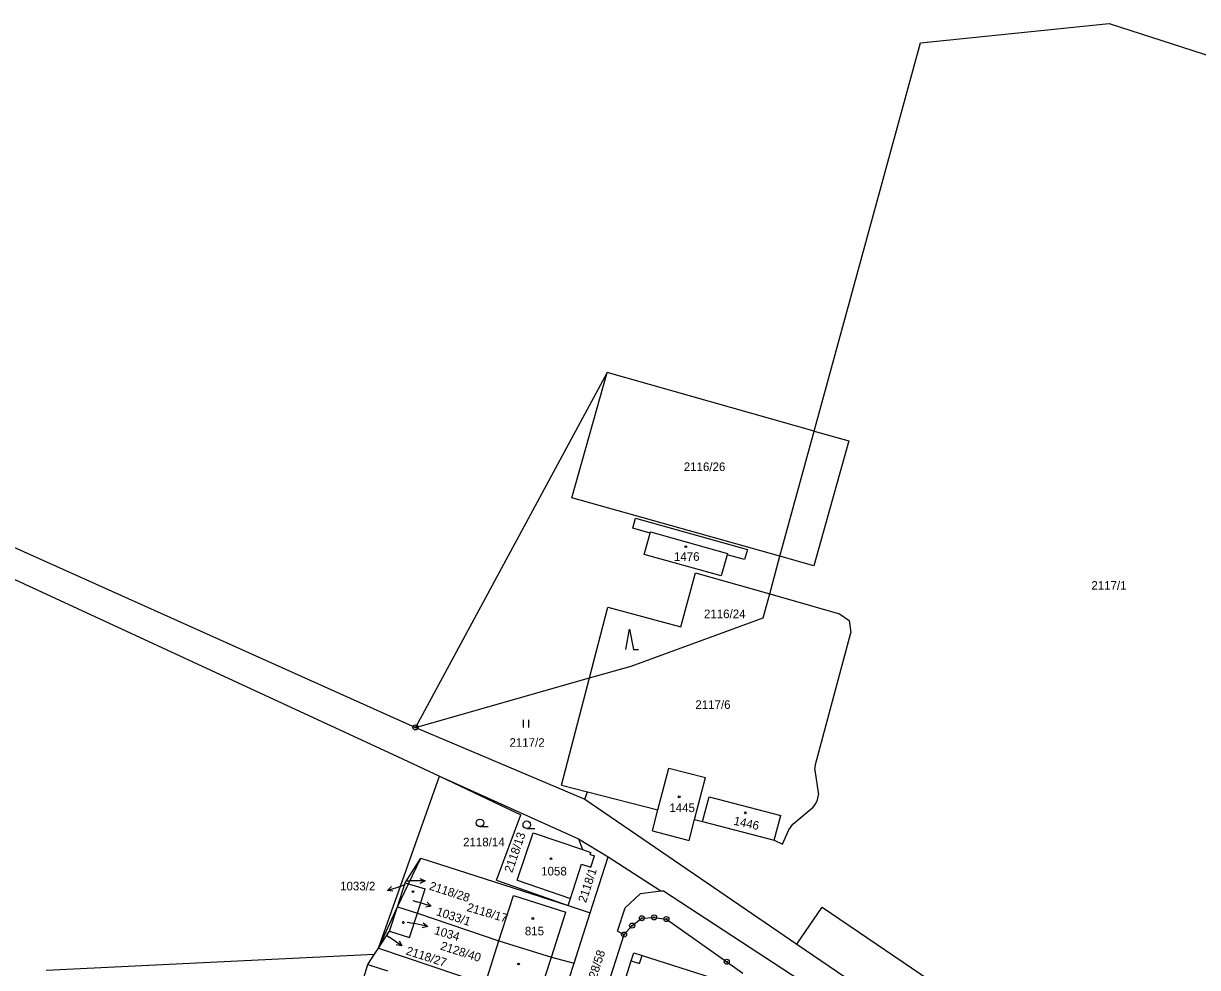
# Model space of a CAD drawing. Extents: x -763205 to -760228, y -1155311 to -1152844.
# Drawn here: x -762148.3 to -761916.2, y -1154476.2 to -1154289.6 of the extents above; entities that cross this region are included whole.
import ezdxf

# ---------------------------------------------------------------- set-up
doc = ezdxf.new("R2010")
doc.units = 0
for name, color, linetype in [('Vrstva 1', 7, 'Continuous'), ('Vrstva 16', 7, 'Continuous'), ('Vrstva 18', 7, 'Continuous'), ('Vrstva 19', 7, 'Continuous'), ('Vrstva 24', 7, 'Continuous'), ('Vrstva 25', 7, 'Continuous'), ('Vrstva 4', 7, 'Continuous'), ('Vrstva 6', 7, 'Continuous')]:
    doc.layers.add(name, color=color, linetype=linetype)

msp = doc.modelspace()

# ---------------------------------------------------------------- linework, layer by layer
at = {"layer": 'Vrstva 1'}
for p, q in [((-761971.01, -1154293.36), (-761933.7, -1154289.56)), ((-761933.7, -1154289.56), (-761883.59, -1154305.79)), ((-761991.99, -1154370.14), (-761971.01, -1154293.36)), ((-762032.89, -1154358.56), (-762070.82, -1154428.75)), ((-761991.99, -1154370.14), (-762032.89, -1154358.56)), ((-761991.99, -1154370.14), (-761985.14, -1154372.08)), ((-761985.14, -1154372.08), (-761992.04, -1154396.78)), ((-762172.22, -1154383.23), (-762070.82, -1154428.75)), ((-762174.33, -1154388.26), (-762074.34, -1154434.53)), ((-762027.85, -1154389.36), (-762027.31, -1154387.38)), ((-762027.31, -1154387.38), (-762005.2, -1154393.59)), ((-762024.42, -1154390.32), (-762027.85, -1154389.36)), ((-762025.6, -1154394.55), (-762024.42, -1154390.32)), ((-762005.2, -1154393.59), (-762005.76, -1154395.55)), ((-762010.4, -1154398.8), (-762025.6, -1154394.55)), ((-762009.18, -1154394.6), (-762010.4, -1154398.8)), ((-762005.76, -1154395.55), (-762009.18, -1154394.6)), ((-762000.79, -1154402.35), (-761998.76, -1154394.9)), ((-761992.04, -1154396.78), (-761998.76, -1154394.9)), ((-762018.35, -1154408.88), (-762015.45, -1154398.18)), ((-762015.45, -1154398.18), (-762000.79, -1154402.35)), ((-762002.06, -1154407.07), (-762000.79, -1154402.35)), ((-762000.79, -1154402.35), (-761992.75, -1154404.65)), ((-762036.4, -1154418.96), (-762032.76, -1154405)), ((-762032.76, -1154405), (-762018.35, -1154408.88)), ((-761992.75, -1154404.65), (-761986.98, -1154406.28)), ((-762028.17, -1154416.63), (-762002.06, -1154407.07)), ((-761986.98, -1154406.28), (-761985.1, -1154407.58)), ((-761985.1, -1154407.58), (-761984.75, -1154410.05)), ((-761991.76, -1154436.1), (-761984.75, -1154410.05)), ((-762036.4, -1154418.96), (-762028.17, -1154416.63)), ((-762070.82, -1154428.75), (-762036.4, -1154418.96)), ((-762041.93, -1154440.17), (-762036.4, -1154418.96)), ((-762070.82, -1154428.75), (-762063.59, -1154431.81)), ((-762063.59, -1154431.81), (-762037.3, -1154442.95)), ((-762074.34, -1154434.53), (-762066.06, -1154438.36)), ((-762022.87, -1154445.06), (-762020.7, -1154436.8)), ((-762020.7, -1154436.8), (-762013.48, -1154438.66)), ((-761991.88, -1154437.21), (-761991.76, -1154436.1)), ((-761991.88, -1154437.21), (-761991.69, -1154438.49)), ((-762078.1, -1154472.4), (-762066.06, -1154438.36)), ((-762066.06, -1154438.36), (-762038.59, -1154450.77)), ((-762066.06, -1154438.36), (-762049.97, -1154446.01)), ((-762015.66, -1154446.96), (-762013.48, -1154438.66)), ((-761991.69, -1154438.49), (-761991.17, -1154442.05)), ((-762041.93, -1154440.17), (-762036.79, -1154441.48)), ((-762037.3, -1154442.95), (-762036.79, -1154441.48)), ((-762036.79, -1154441.48), (-762022.87, -1154445.06)), ((-761991.36, -1154443.04), (-761991.17, -1154442.05)), ((-762037.3, -1154442.95), (-761995.41, -1154471.6)), ((-762014.08, -1154447.37), (-762012.78, -1154442.49)), ((-762012.78, -1154442.49), (-761998.61, -1154446.18)), ((-761996.19, -1154447.89), (-761992.19, -1154444.49)), ((-761992.19, -1154444.49), (-761991.7, -1154443.8)), ((-761991.7, -1154443.8), (-761991.36, -1154443.04)), ((-762054.79, -1154458.95), (-762049.97, -1154446.01)), ((-762023.96, -1154449.21), (-762022.87, -1154445.06)), ((-762016.74, -1154451.08), (-762015.66, -1154446.96)), ((-762015.66, -1154446.96), (-762014.08, -1154447.37)), ((-761999.9, -1154451.05), (-761998.61, -1154446.18)), ((-762023.96, -1154449.21), (-762016.74, -1154451.08)), ((-762014.08, -1154447.37), (-761999.9, -1154451.05)), ((-761998.26, -1154451.83), (-761997.03, -1154449)), ((-761997.03, -1154449), (-761996.19, -1154447.89)), ((-762050.72, -1154458.95), (-762047.57, -1154449.62)), ((-762047.57, -1154449.62), (-762037.82, -1154452.91)), ((-762038.59, -1154450.77), (-762037.82, -1154452.91)), ((-762038.59, -1154450.77), (-762032.7, -1154454.32)), ((-761999.9, -1154451.05), (-761998.26, -1154451.83)), ((-762037.82, -1154452.91), (-762036.14, -1154453.48)), ((-762036.27, -1154453.86), (-762036.14, -1154453.48)), ((-762036.27, -1154453.86), (-762035.42, -1154454.14)), ((-762072.82, -1154459.45), (-762069.75, -1154454.61)), ((-762069.75, -1154454.61), (-762040.64, -1154463.97)), ((-762040.18, -1154462.56), (-762037.99, -1154455.79)), ((-762037.99, -1154455.79), (-762036.17, -1154456.4)), ((-762036.26, -1154465.38), (-762032.7, -1154454.32)), ((-762036.17, -1154456.4), (-762035.42, -1154454.14)), ((-762032.7, -1154454.32), (-762022.3, -1154461.09)), ((-762074.34, -1154464.2), (-762072.82, -1154459.45)), ((-762072.82, -1154459.45), (-762072.16, -1154459.65)), ((-762072.16, -1154459.65), (-762068.86, -1154460.64)), ((-762070.43, -1154465.46), (-762068.86, -1154460.64)), ((-762054.79, -1154458.95), (-762040.64, -1154463.97)), ((-762050.72, -1154458.95), (-762040.18, -1154462.56)), ((-762054.32, -1154470.92), (-762051.45, -1154461.98)), ((-762051.45, -1154461.98), (-762041.06, -1154465.29)), ((-762040.64, -1154463.97), (-762040.18, -1154462.56)), ((-762029.37, -1154464.44), (-762026.31, -1154461.58)), ((-762026.31, -1154461.58), (-762022.3, -1154461.09)), ((-762022.3, -1154461.09), (-762021.78, -1154461.03)), ((-762021.78, -1154461.03), (-761993.08, -1154479.83)), ((-762075.91, -1154469.04), (-762074.34, -1154464.2)), ((-762074.34, -1154464.2), (-762070.43, -1154465.46)), ((-762071.99, -1154470.31), (-762070.43, -1154465.46)), ((-762070.43, -1154465.46), (-762054.32, -1154470.92)), ((-762043.94, -1154474.2), (-762041.06, -1154465.29)), ((-762040.64, -1154463.97), (-762036.26, -1154465.38)), ((-762039.47, -1154475.38), (-762036.26, -1154465.38)), ((-762030.85, -1154469.03), (-762029.37, -1154464.44)), ((-761995.41, -1154471.6), (-761990.45, -1154464.32)), ((-761990.45, -1154464.32), (-761965.57, -1154481.15)), ((-762029.58, -1154469.7), (-762027.97, -1154467.93)), ((-762027.97, -1154467.93), (-762026.04, -1154466.47)), ((-762026.04, -1154466.47), (-762023.64, -1154466.31)), ((-762023.64, -1154466.31), (-762021.21, -1154466.63)), ((-762021.21, -1154466.63), (-762009.29, -1154475.08)), ((-762078.1, -1154472.4), (-762075.91, -1154469.04)), ((-762075.91, -1154469.04), (-762071.99, -1154470.31)), ((-762038.41, -1154497.2), (-762029.58, -1154469.7)), ((-762030.85, -1154469.03), (-762029.58, -1154469.7)), ((-762078.87, -1154473.58), (-762078.1, -1154472.4)), ((-762078.1, -1154472.4), (-762057.06, -1154479.48)), ((-762057.06, -1154479.48), (-762054.32, -1154470.92)), ((-762054.32, -1154470.92), (-762043.94, -1154474.2)), ((-761995.41, -1154471.6), (-761970.57, -1154488.49)), ((-762143.79, -1154476.77), (-762078.87, -1154473.58)), ((-762080.22, -1154475.64), (-762078.87, -1154473.58)), ((-762046.73, -1154482.79), (-762043.94, -1154474.2)), ((-762043.94, -1154474.2), (-762039.47, -1154475.38)), ((-762031.4, -1154484.97), (-762028.15, -1154474.92)), ((-762028.15, -1154474.92), (-762027.64, -1154473.33)), ((-762027.64, -1154473.33), (-762025.99, -1154473.85)), ((-762025.99, -1154473.85), (-762012.38, -1154478.21)), ((-762081.78, -1154480.74), (-762080.22, -1154475.64)), ((-762080.22, -1154475.64), (-762079.61, -1154475.83)), ((-762079.61, -1154475.83), (-762076.32, -1154476.85)), ((-762042.23, -1154483.94), (-762039.47, -1154475.38)), ((-762009.29, -1154475.08), (-762006.13, -1154477.34))]:
    msp.add_line(p, q, dxfattribs=at)
at = {"layer": 'Vrstva 16'}
for p, q in [((-762076.358, -1154460.973), (-762073.5, -1154460.06)), ((-762072.85, -1154459.85), (-762073.5, -1154460.06)), ((-762072.47, -1154459.09), (-762071.92, -1154459.09)), ((-762068.92, -1154459.091), (-762071.92, -1154459.09)), ((-762071.3, -1154463), (-762070.54, -1154463.23)), ((-762067.669, -1154464.1), (-762070.54, -1154463.23)), ((-762072.46, -1154467.25), (-762071.33, -1154467.48)), ((-762068.391, -1154468.08), (-762071.33, -1154467.48)), ((-762076.62, -1154469.75), (-762075.97, -1154470.2)), ((-762073.503, -1154471.907), (-762075.97, -1154470.2))]:
    msp.add_line(p, q, dxfattribs=at)
for points in [[(-762069.92, -1154458.591), (-762068.92, -1154459.091), (-762069.92, -1154459.591)], [(-762075.253, -1154461.145), (-762076.358, -1154460.973), (-762075.557, -1154460.192)], [(-762068.481, -1154463.332), (-762067.669, -1154464.1), (-762068.771, -1154464.289)], [(-762069.27, -1154467.39), (-762068.391, -1154468.08), (-762069.47, -1154468.37)], [(-762074.041, -1154470.927), (-762073.503, -1154471.907), (-762074.61, -1154471.749)]]:
    msp.add_lwpolyline(points, dxfattribs=at)
at = {"layer": 'Vrstva 24'}
for centre, radius in [((-762070.82, -1154428.75), 0.5), ((-762070.82, -1154428.75), 0.1), ((-762027.97, -1154467.93), 0.5), ((-762027.97, -1154467.93), 0.1), ((-762026.04, -1154466.47), 0.5), ((-762026.04, -1154466.47), 0.1), ((-762023.64, -1154466.31), 0.5), ((-762023.64, -1154466.31), 0.1), ((-762021.21, -1154466.63), 0.5), ((-762021.21, -1154466.63), 0.1), ((-762029.58, -1154469.7), 0.5), ((-762029.58, -1154469.7), 0.1), ((-762009.29, -1154475.08), 0.5), ((-762009.29, -1154475.08), 0.1)]:
    msp.add_circle(centre, radius, dxfattribs=at)
at = {"layer": 'Vrstva 25'}
for p, q in [((-762049.42, -1154428.75), (-762049.42, -1154427.25)), ((-762048.42, -1154428.75), (-762048.42, -1154427.25)), ((-762058.05, -1154448.37), (-762056.45, -1154448.37)), ((-762048.8, -1154448.75), (-762047.2, -1154448.75))]:
    msp.add_line(p, q, dxfattribs=at)
msp.add_lwpolyline([(-762029.21, -1154413.31), (-762028.51, -1154409.31), (-762027.71, -1154413.31), (-762026.71, -1154413.31)], dxfattribs=at)
for centre, radius in [((-762017.38, -1154393.01), 0.175), ((-762018.67, -1154442.47), 0.175), ((-762058.05, -1154447.62), 0.75), ((-762005.61, -1154445.63), 0.175), ((-762048.8, -1154448), 0.75), ((-762044.01, -1154454.72), 0.175), ((-762071.29, -1154461.21), 0.175), ((-762073.2, -1154467.32), 0.175), ((-762047.6, -1154466.52), 0.175), ((-762050.45, -1154475.53), 0.175)]:
    msp.add_circle(centre, radius, dxfattribs=at)
at = {"layer": 'Vrstva 4'}
for p, q in [((-762039.92, -1154383.37), (-762032.89, -1154358.56)), ((-761998.76, -1154394.9), (-761991.99, -1154370.14)), ((-761998.76, -1154394.9), (-762039.92, -1154383.37)), ((-762024.42, -1154390.32), (-762024.35, -1154390.06)), ((-762024.35, -1154390.06), (-762009.1, -1154394.34)), ((-762009.1, -1154394.34), (-762009.18, -1154394.6)), ((-762028.15, -1154474.92), (-762026.53, -1154475.44)), ((-762026.53, -1154475.44), (-762025.99, -1154473.85))]:
    msp.add_line(p, q, dxfattribs=at)
at = {"layer": 'Vrstva 6'}
for p, q in [((-762072.16, -1154459.65), (-762069.75, -1154454.61)), ((-762074.34, -1154464.2), (-762072.16, -1154459.65)), ((-762078.1, -1154472.4), (-762074.34, -1154464.2))]:
    msp.add_line(p, q, dxfattribs=at)

# ---------------------------------------------------------------- texts
at = {"layer": 'Vrstva 16'}
msp.add_text('1033/2', height=1.7, dxfattribs=at).set_placement((-762085.696, -1154460.97))
for s, rotation, p in [('2118/28', 342.1131, (-762068.216, -1154460.781)), ('1033/1', 341.76933, (-762066.829, -1154465.838)), ('1034', 343.77468, (-762067.218, -1154469.582)), ('2118/27', 342.0558, (-762072.798, -1154473.6)), ('2128/58', 71.9062, (-762035.82, -1154480.912))]:
    msp.add_text(s, height=1.7, rotation=rotation, dxfattribs=at).set_placement(p)
at = {"layer": 'Vrstva 18'}
for s, height, p in [('2116/26', 1.7, (-762017.773, -1154378.06)), ('2117/1', 1.7, (-761937.213, -1154401.52)), ('2116/24', 1.7, (-762013.783, -1154407.15)), ('2117/6', 1.7, (-762015.483, -1154425.09)), ('2117/2', 1.7, (-762052.223, -1154432.58)), ('2118/14', 1.7, (-762061.393, -1154452.26)), ('2118/28', 0.1, (-762072.456, -1154459.09))]:
    msp.add_text(s, height=height, dxfattribs=at).set_placement(p)
for s, height, rotation, p in [('2118/13', 1.7, 71.04677, (-762051.693, -1154457.605)), ('2118/1', 1.7, 71.79161, (-762037.106, -1154463.524)), ('2118/17', 1.7, 343.4882, (-762060.782, -1154465.017)), ('2118/27', 0.1, 52.13916, (-762076.571, -1154469.649)), ('2128/40', 1.7, 342.17039, (-762066.014, -1154472.633))]:
    msp.add_text(s, height=height, rotation=rotation, dxfattribs=at).set_placement(p)
at = {"layer": 'Vrstva 19'}
for s, height, p in [('1476', 1.7, (-762019.715, -1154395.81)), ('1445', 1.7, (-762020.627, -1154445.49)), ('1058', 1.7, (-762045.957, -1154458.02)), ('1033/2', 0.1, (-762072.827, -1154459.85)), ('1033/1', 0.1, (-762071.277, -1154463)), ('1034', 0.1, (-762072.437, -1154467.25)), ('815', 1.7, (-762049.183, -1154469.86))]:
    msp.add_text(s, height=height, dxfattribs=at).set_placement(p)
msp.add_text('1446', height=1.7, rotation=347.67079, dxfattribs=at).set_placement((-762008.026, -1154447.974))

doc.saveas('drawing.dxf')
